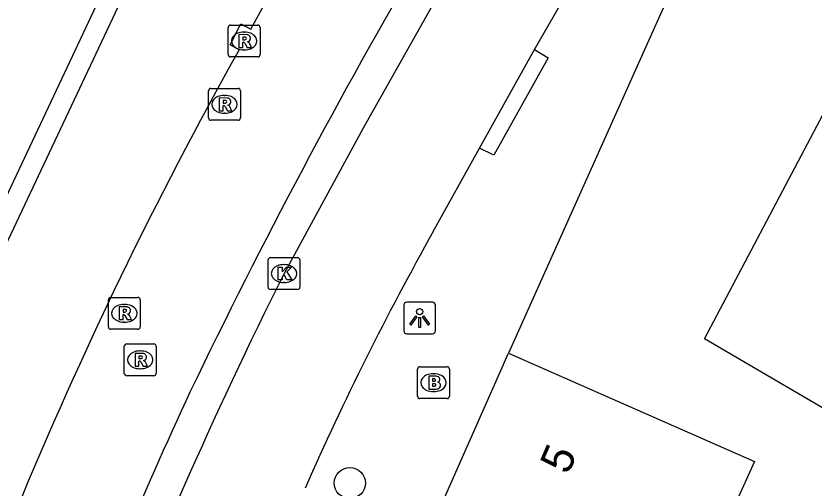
# Model space of a CAD drawing. Extents: x 161771 to 163125, y 382479 to 383177.
# Drawn here: x 161822.62 to 161847.71, y 383112.63 to 383127.48 of the extents above; entities that cross this region are included whole.
import ezdxf

# ---------------------------------------------------------------- set-up
doc = ezdxf.new("R2010")
doc.units = 0
for name, color, linetype in [('IMGEO_Boom', 7, 'Continuous'), ('IMGEO_Brandkraan', 7, 'Continuous'), ('IMGEO_Fietspad_gesloten', 7, 'Continuous'), ('IMGEO_Kademuur', 7, 'Continuous'), ('IMGEO_Kolk', 7, 'Continuous'), ('IMGEO_Lichtpunt', 7, 'Continuous'), ('IMGEO_Pand', 7, 'Continuous'), ('IMGEO_Pand_nummerreeks', 7, 'Continuous'), ('IMGEO_Rijbaan_lokaal_gesloten', 7, 'Continuous'), ('IMGEO_Rioolput', 7, 'Continuous'), ('IMGEO_Voetpad_open', 7, 'Continuous')]:
    doc.layers.add(name, color=color, linetype=linetype)

msp = doc.modelspace()

# ---------------------------------------------------------------- linework, layer by layer
at = {"layer": 'IMGEO_Boom'}
msp.add_circle((161833.119, 383112.791), 0.489, dxfattribs=at)
at = {"layer": 'IMGEO_Brandkraan'}
for p, q in [((161835.324, 383116.448), (161836.176, 383116.448)), ((161835.249, 383115.522), (161835.249, 383116.374)), ((161835.737, 383116.228), (161835.762, 383116.228)), ((161836.25, 383116.374), (161836.25, 383115.522)), ((161836.176, 383115.448), (161835.324, 383115.448)), ((161835.76, 383115.668), (161835.735, 383115.668))]:
    msp.add_line(p, q, dxfattribs=at)
for points in [[(161835.324, 383116.448), (161836.176, 383116.448)], [(161835.249, 383115.522), (161835.249, 383116.374)], [(161836.25, 383116.374), (161836.25, 383115.522)], [(161835.597, 383116.148), (161835.597, 383115.748), (161835.81, 383115.748)], [(161835.828, 383116.148), (161835.597, 383116.148)], [(161835.776, 383116.067), (161835.722, 383116.067), (161835.722, 383115.991)], [(161835.722, 383115.991), (161835.775, 383115.991)], [(161835.784, 383115.915), (161835.722, 383115.915), (161835.722, 383115.834)], [(161835.722, 383115.834), (161835.784, 383115.834)], [(161836.176, 383115.448), (161835.324, 383115.448)]]:
    msp.add_lwpolyline(points, dxfattribs=at)
for centre, radius, start, end in [((161835.326, 383116.372), 0.0765, 91.552, 178.448), ((161835.326, 383116.372), 0.0765, 91.552, 178.448), ((161836.174, 383116.372), 0.0765, 1.552, 88.448), ((161836.174, 383116.372), 0.0765, 1.552, 88.448), ((161835.777, 383116.029), 0.0379, 267.8285, 90.9355), ((161835.832, 383116.003), 0.145, 59.4692, 91.5367), ((161835.857, 383116.05), 0.0922, 285.5137, 58.1501), ((161835.862, 383115.858), 0.105, 301.3115, 78.989), ((161835.785, 383115.874), 0.0404, 269.8759, 90.5077), ((161835.816, 383115.999), 0.251, 268.6676, 293.5347), ((161835.326, 383115.524), 0.0765, 181.552, 268.448), ((161835.326, 383115.524), 0.0765, 181.552, 268.448), ((161836.174, 383115.524), 0.0765, 271.552, 358.448), ((161836.174, 383115.524), 0.0765, 271.552, 358.448)]:
    msp.add_arc(centre, radius, start, end, dxfattribs=at)
for centre, major_axis, ratio, start_param, end_param in [((161835.736, 383115.948), (-0.387, 0.002), 0.722429, 4.712389, 7.853982), ((161835.761, 383115.948), (-0.39, 0.002), 0.717154, 1.570796, 4.712389)]:
    msp.add_ellipse(centre, major_axis=major_axis, ratio=ratio, start_param=start_param, end_param=end_param, dxfattribs=at)
at = {"layer": 'IMGEO_Fietspad_gesloten'}
msp.add_lwpolyline([(161829.636, 383126.412), (161829.354, 383126.572), (161829.692, 383127.233), (161830.003, 383127.07), (161832.464, 383131.549), (161837.046, 383139.657)], dxfattribs=at)
for centre, radius, start, end in [((162004.515, 383030.867), 195.737, 149.75428, 154.32486), ((161947.408, 383060.512), 134.956, 150.77041, 157.61116), ((161955.868, 383056.454), 140.822, 155.13185, 159.56941)]:
    msp.add_arc(centre, radius, start, end, dxfattribs=at)
at = {"layer": 'IMGEO_Kademuur'}
for points in [[(161818.428, 383113.544), (161832.389, 383143.204), (161831.266, 383143.731), (161831.556, 383144.347), (161832.172, 383144.047)], [(161832.172, 383144.047), (161833.251, 383143.535), (161818.996, 383113.28)]]:
    msp.add_lwpolyline(points, dxfattribs=at)
at = {"layer": 'IMGEO_Kolk'}
for p, q in [((161830.55, 383118.954), (161830.55, 383119.806)), ((161830.625, 383119.88), (161831.477, 383119.88)), ((161831.551, 383119.806), (161831.551, 383118.954)), ((161831.038, 383119.66), (161831.063, 383119.66)), ((161831.061, 383119.1), (161831.036, 383119.1)), ((161831.477, 383118.88), (161830.625, 383118.88))]:
    msp.add_line(p, q, dxfattribs=at)
for points in [[(161830.55, 383118.954), (161830.55, 383119.806)], [(161830.625, 383119.88), (161831.477, 383119.88)], [(161831.551, 383119.806), (161831.551, 383118.954)], [(161830.871, 383119.58), (161830.994, 383119.58), (161830.994, 383119.429), (161831.124, 383119.58), (161831.288, 383119.58), (161831.142, 383119.429), (161831.295, 383119.18), (161831.143, 383119.18), (161831.058, 383119.344), (161830.994, 383119.277), (161830.994, 383119.18), (161830.871, 383119.18), (161830.871, 383119.58)], [(161831.477, 383118.88), (161830.625, 383118.88)]]:
    msp.add_lwpolyline(points, dxfattribs=at)
for centre, start, end in [((161830.627, 383119.804), 91.552, 178.448), ((161830.627, 383119.804), 91.552, 178.448), ((161831.475, 383119.804), 1.552, 88.448), ((161831.475, 383119.804), 1.552, 88.448), ((161830.627, 383118.956), 181.552, 268.448), ((161830.627, 383118.956), 181.552, 268.448), ((161831.475, 383118.956), 271.552, 358.448), ((161831.475, 383118.956), 271.552, 358.448)]:
    msp.add_arc(centre, 0.0765, start, end, dxfattribs=at)
for centre, major_axis, ratio, start_param, end_param in [((161831.037, 383119.38), (-0.387, 0.002), 0.722429, 4.712389, 7.853982), ((161831.062, 383119.38), (-0.39, 0.002), 0.717154, 1.570796, 4.712389)]:
    msp.add_ellipse(centre, major_axis=major_axis, ratio=ratio, start_param=start_param, end_param=end_param, dxfattribs=at)
at = {"layer": 'IMGEO_Lichtpunt'}
for p, q in [((161835.717, 383118.48), (161834.909, 383118.48)), ((161835.717, 383118.48), (161834.909, 383118.48)), ((161834.815, 383118.385), (161834.815, 383117.578)), ((161834.815, 383118.385), (161834.815, 383117.578)), ((161835.811, 383117.578), (161835.811, 383118.385)), ((161835.811, 383117.578), (161835.811, 383118.385)), ((161834.909, 383117.484), (161835.717, 383117.484)), ((161834.909, 383117.484), (161835.717, 383117.484))]:
    msp.add_line(p, q, dxfattribs=at)
for points in [[(161835.189, 383118.049), (161835.228, 383118.021), (161835.04, 383117.759), (161835.002, 383117.786), (161835.189, 383118.049)], [(161835.291, 383118.001), (161835.338, 383118.001), (161835.338, 383117.679), (161835.291, 383117.679), (161835.291, 383118.001)], [(161835.401, 383118.021), (161835.439, 383118.048), (161835.626, 383117.786), (161835.587, 383117.758), (161835.401, 383118.021)]]:
    msp.add_lwpolyline(points, dxfattribs=at)
msp.add_circle((161835.314, 383118.183), 0.0994, dxfattribs=at)
for centre, start, end in [((161834.909, 383118.385), 90, 180), ((161834.909, 383118.385), 90, 180), ((161835.717, 383118.385), 0, 90), ((161835.717, 383118.385), 0, 90), ((161834.909, 383117.578), 180, 270), ((161834.909, 383117.578), 180, 270), ((161835.717, 383117.578), 270, 0), ((161835.717, 383117.578), 270, 360)]:
    msp.add_arc(centre, 0.0946, start, end, dxfattribs=at)
at = {"layer": 'IMGEO_Pand'}
for points in [[(161856.369, 383120.828), (161852.087, 383112.742), (161848.581, 383114.799), (161844.268, 383117.328), (161848.381, 383125.126)], [(161836.053, 383112.233), (161838.104, 383116.879)], [(161838.104, 383116.879), (161842.679, 383114.859), (161845.835, 383113.466), (161844.649, 383110.832), (161846.3, 383110.089)]]:
    msp.add_lwpolyline(points, dxfattribs=at)
at = {"layer": 'IMGEO_Rijbaan_lokaal_gesloten'}
for points in [[(161839.463, 383134.711), (161838.078, 383132.014), (161833.542, 383123.957), (161831.051, 383119.38)], [(161838.923, 383126.428), (161840.413, 383129.016)], [(161837.199, 383123.325), (161838.923, 383126.428)], [(161835.743, 383120.703), (161837.199, 383123.325)]]:
    msp.add_lwpolyline(points, dxfattribs=at)
for centre, radius, start, end in [((161917.908, 383074.636), 94.198, 150.72226, 156.21014), ((161958.587, 383055.397), 142.686, 153.35792, 159.36665)]:
    msp.add_arc(centre, radius, start, end, dxfattribs=at)
at = {"layer": 'IMGEO_Rioolput'}
for p, q in [((161829.297, 383126.268), (161829.297, 383127.12)), ((161829.372, 383127.194), (161830.224, 383127.194)), ((161829.785, 383126.974), (161829.81, 383126.974)), ((161830.298, 383127.12), (161830.298, 383126.268)), ((161829.808, 383126.414), (161829.783, 383126.414)), ((161830.224, 383126.194), (161829.372, 383126.194)), ((161828.679, 383124.276), (161828.679, 383125.128)), ((161828.754, 383125.202), (161829.606, 383125.202)), ((161829.167, 383124.982), (161829.192, 383124.982)), ((161829.68, 383125.128), (161829.68, 383124.276)), ((161829.19, 383124.422), (161829.165, 383124.422)), ((161829.606, 383124.202), (161828.754, 383124.202)), ((161825.531, 383117.704), (161825.531, 383118.556)), ((161825.606, 383118.63), (161826.458, 383118.63)), ((161826.532, 383118.556), (161826.532, 383117.704)), ((161826.019, 383118.41), (161826.044, 383118.41)), ((161826.042, 383117.85), (161826.017, 383117.85)), ((161826.458, 383117.63), (161825.606, 383117.63)), ((161826.03, 383116.24), (161826.03, 383117.092)), ((161826.105, 383117.166), (161826.957, 383117.166)), ((161826.518, 383116.946), (161826.543, 383116.946)), ((161827.031, 383117.092), (161827.031, 383116.24)), ((161826.541, 383116.386), (161826.516, 383116.386)), ((161826.957, 383116.166), (161826.105, 383116.166))]:
    msp.add_line(p, q, dxfattribs=at)
for points in [[(161829.297, 383126.268), (161829.297, 383127.12)], [(161829.372, 383127.194), (161830.224, 383127.194)], [(161830.298, 383127.12), (161830.298, 383126.268)], [(161829.886, 383126.892), (161829.634, 383126.894), (161829.634, 383126.494)], [(161829.812, 383126.813), (161829.758, 383126.813), (161829.758, 383126.732)], [(161829.758, 383126.732), (161829.81, 383126.732)], [(161829.634, 383126.494), (161829.758, 383126.494), (161829.758, 383126.656), (161829.769, 383126.656)], [(161829.816, 383126.627), (161829.887, 383126.494), (161830.027, 383126.494), (161829.962, 383126.62)], [(161830.224, 383126.194), (161829.372, 383126.194)], [(161828.679, 383124.276), (161828.679, 383125.128)], [(161828.754, 383125.202), (161829.606, 383125.202)], [(161829.68, 383125.128), (161829.68, 383124.276)], [(161829.268, 383124.9), (161829.016, 383124.902), (161829.016, 383124.502)], [(161829.194, 383124.821), (161829.14, 383124.821), (161829.14, 383124.74)], [(161829.14, 383124.74), (161829.192, 383124.74)], [(161829.016, 383124.502), (161829.14, 383124.502), (161829.14, 383124.664), (161829.151, 383124.664)], [(161829.198, 383124.635), (161829.269, 383124.502), (161829.409, 383124.502), (161829.344, 383124.628)], [(161829.606, 383124.202), (161828.754, 383124.202)], [(161825.531, 383117.704), (161825.531, 383118.556)], [(161825.606, 383118.63), (161826.458, 383118.63)], [(161826.532, 383118.556), (161826.532, 383117.704)], [(161826.12, 383118.328), (161825.868, 383118.33), (161825.868, 383117.93)], [(161826.046, 383118.249), (161825.992, 383118.249), (161825.992, 383118.168)], [(161825.868, 383117.93), (161825.992, 383117.93), (161825.992, 383118.092), (161826.003, 383118.092)], [(161825.992, 383118.168), (161826.044, 383118.168)], [(161826.05, 383118.063), (161826.121, 383117.93), (161826.261, 383117.93), (161826.196, 383118.056)], [(161826.458, 383117.63), (161825.606, 383117.63)], [(161826.03, 383116.24), (161826.03, 383117.092)], [(161826.105, 383117.166), (161826.957, 383117.166)], [(161827.031, 383117.092), (161827.031, 383116.24)], [(161826.619, 383116.864), (161826.367, 383116.866), (161826.367, 383116.466)], [(161826.545, 383116.785), (161826.491, 383116.785), (161826.491, 383116.704)], [(161826.491, 383116.704), (161826.543, 383116.704)], [(161826.367, 383116.466), (161826.491, 383116.466), (161826.491, 383116.628), (161826.502, 383116.628)], [(161826.549, 383116.599), (161826.62, 383116.466), (161826.76, 383116.466), (161826.695, 383116.592)], [(161826.957, 383116.166), (161826.105, 383116.166)]]:
    msp.add_lwpolyline(points, dxfattribs=at)
for centre, radius, start, end in [((161829.374, 383127.118), 0.0765, 91.552, 178.448), ((161829.374, 383127.118), 0.0765, 91.552, 178.448), ((161830.222, 383127.118), 0.0765, 1.552, 88.448), ((161830.222, 383127.118), 0.0765, 1.552, 88.448), ((161829.794, 383126.921), 0.19, 274.7715, 282.9687), ((161829.818, 383126.717), 0.0964, 77.0061, 93.1865), ((161829.832, 383126.774), 0.0378, 276.6634, 79.6772), ((161829.885, 383126.782), 0.109, 350.3612, 89.416), ((161829.883, 383126.782), 0.112, 277.5842, 350.9817), ((161829.768, 383126.603), 0.0533, 26.0293, 88.6989), ((161829.867, 383126.567), 0.108, 29.5134, 73.7905), ((161829.374, 383126.27), 0.0765, 181.552, 268.448), ((161829.374, 383126.27), 0.0765, 181.552, 268.448), ((161830.222, 383126.27), 0.0765, 271.552, 358.448), ((161830.222, 383126.27), 0.0765, 271.552, 358.448), ((161828.756, 383125.126), 0.0765, 91.552, 178.448), ((161828.756, 383125.126), 0.0765, 91.552, 178.448), ((161829.604, 383125.126), 0.0765, 1.552, 88.448), ((161829.604, 383125.126), 0.0765, 1.552, 88.448), ((161829.176, 383124.929), 0.19, 274.7715, 282.9687), ((161829.2, 383124.725), 0.0964, 77.0061, 93.1865), ((161829.214, 383124.782), 0.0378, 276.6634, 79.6772), ((161829.267, 383124.79), 0.109, 350.3612, 89.416), ((161829.265, 383124.79), 0.112, 277.5842, 350.9817), ((161829.15, 383124.611), 0.0533, 26.0293, 88.6989), ((161829.249, 383124.575), 0.108, 29.5134, 73.7905), ((161828.756, 383124.278), 0.0765, 181.552, 268.448), ((161828.756, 383124.278), 0.0765, 181.552, 268.448), ((161829.604, 383124.278), 0.0765, 271.552, 358.448), ((161829.604, 383124.278), 0.0765, 271.552, 358.448), ((161825.608, 383118.554), 0.0765, 91.552, 178.448), ((161825.608, 383118.554), 0.0765, 91.552, 178.448), ((161826.456, 383118.554), 0.0765, 1.552, 88.448), ((161826.456, 383118.554), 0.0765, 1.552, 88.448), ((161826.052, 383118.153), 0.0964, 77.0061, 93.1865), ((161826.066, 383118.21), 0.0378, 276.6634, 79.6772), ((161826.119, 383118.218), 0.109, 350.3612, 89.416), ((161826.117, 383118.218), 0.112, 277.5842, 350.9817), ((161826.002, 383118.039), 0.0533, 26.0293, 88.6989), ((161826.028, 383118.357), 0.19, 274.7715, 282.9687), ((161826.101, 383118.003), 0.108, 29.5134, 73.7905), ((161825.608, 383117.706), 0.0765, 181.552, 268.448), ((161825.608, 383117.706), 0.0765, 181.552, 268.448), ((161826.456, 383117.706), 0.0765, 271.552, 358.448), ((161826.456, 383117.706), 0.0765, 271.552, 358.448), ((161826.107, 383117.09), 0.0765, 91.552, 178.448), ((161826.107, 383117.09), 0.0765, 91.552, 178.448), ((161826.955, 383117.09), 0.0765, 1.552, 88.448), ((161826.955, 383117.09), 0.0765, 1.552, 88.448), ((161826.527, 383116.893), 0.19, 274.7715, 282.9687), ((161826.551, 383116.689), 0.0964, 77.0061, 93.1865), ((161826.565, 383116.746), 0.0378, 276.6634, 79.6772), ((161826.618, 383116.754), 0.109, 350.3612, 89.416), ((161826.616, 383116.754), 0.112, 277.5842, 350.9817), ((161826.501, 383116.575), 0.0533, 26.0293, 88.6989), ((161826.6, 383116.539), 0.108, 29.5134, 73.7905), ((161826.107, 383116.242), 0.0765, 181.552, 268.448), ((161826.107, 383116.242), 0.0765, 181.552, 268.448), ((161826.955, 383116.242), 0.0765, 271.552, 358.448), ((161826.955, 383116.242), 0.0765, 271.552, 358.448)]:
    msp.add_arc(centre, radius, start, end, dxfattribs=at)
for centre, major_axis, ratio, start_param, end_param in [((161829.784, 383126.694), (-0.387, 0.002), 0.722429, 4.712389, 7.853982), ((161829.809, 383126.694), (-0.39, 0.002), 0.717154, 1.570796, 4.712389), ((161829.166, 383124.702), (-0.387, 0.002), 0.722429, 4.712389, 7.853982), ((161829.191, 383124.702), (-0.39, 0.002), 0.717154, 1.570796, 4.712389), ((161826.018, 383118.13), (-0.387, 0.002), 0.722429, 4.712389, 7.853982), ((161826.043, 383118.13), (-0.39, 0.002), 0.717154, 1.570796, 4.712389), ((161826.517, 383116.666), (-0.387, 0.002), 0.722429, 4.712389, 7.853982), ((161826.542, 383116.666), (-0.39, 0.002), 0.717154, 1.570796, 4.712389)]:
    msp.add_ellipse(centre, major_axis=major_axis, ratio=ratio, start_param=start_param, end_param=end_param, dxfattribs=at)
at = {"layer": 'IMGEO_Voetpad_open'}
for points in [[(161845.553, 383132.186), (161845.336, 383131.748), (161845.048, 383131.866), (161844.287, 383130.685), (161838.104, 383116.879)], [(161838.923, 383126.428), (161839.351, 383126.167), (161837.642, 383123.101), (161837.199, 383123.325)]]:
    msp.add_lwpolyline(points, dxfattribs=at)

# ---------------------------------------------------------------- texts
at = {"layer": 'IMGEO_Pand_nummerreeks'}
msp.add_text('5', height=1, rotation=66.6148, dxfattribs=at).set_placement((161839.98, 383113.025))

doc.saveas('drawing.dxf')
